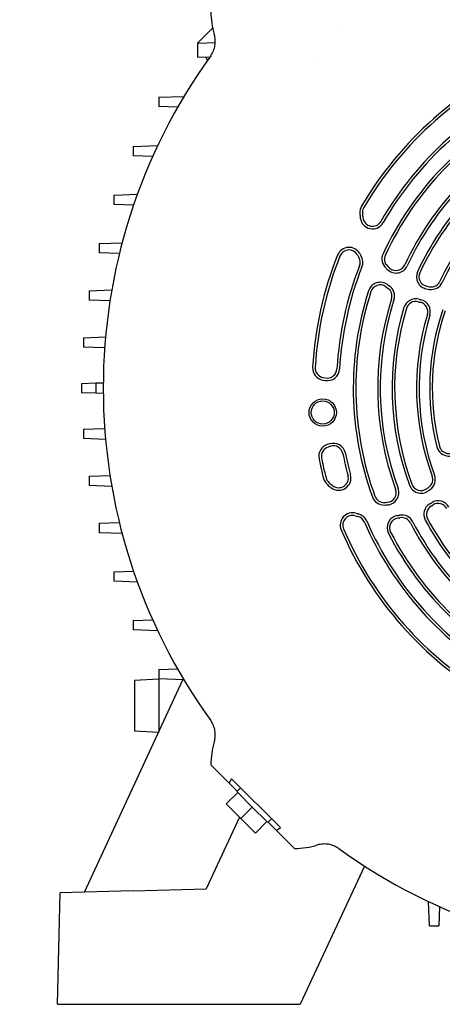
# Model space of a CAD drawing. Header units: inches. Extents: x 24 to 1128, y -58 to 748.
# Tile 264 of 656: x 416.4 to 423.25, y 293.55 to 309.53. Entities that reach past the tile are written whole.
import ezdxf

# ---------------------------------------------------------------- set-up
doc = ezdxf.new("R2010")
doc.units = ezdxf.units.IN
doc.header["$LTSCALE"] = 32
doc.header["$MEASUREMENT"] = 0
doc.layers.add('Visible (ANSI)', color=7, linetype='Continuous', lineweight=30)

msp = doc.modelspace()

# ---------------------------------------------------------------- linework, layer by layer
at = {"layer": 'Visible (ANSI)'}
for p, q in [((419.52665, 309.39042), (419.28034, 309.14412)), ((419.28034, 309.14412), (419.56975, 309.15422)), ((419.28034, 309.14412), (419.28034, 308.916)), ((419.47248, 308.90929), (419.28034, 308.916)), ((419.41476, 308.91131), (419.44126, 308.8654)), ((418.65143, 308.26667), (419.06056, 308.28096)), ((418.65143, 308.26667), (418.65143, 308.11459)), ((418.95721, 308.10392), (418.65143, 308.11459)), ((418.23934, 307.47011), (418.63494, 307.48392)), ((418.23934, 307.47011), (418.23934, 307.31803)), ((418.55364, 307.30706), (418.23934, 307.31803)), ((417.92086, 306.67928), (418.30515, 306.6927)), ((417.92086, 306.67928), (417.92086, 306.5272)), ((418.24298, 306.51595), (417.92086, 306.5272)), ((417.68405, 305.89238), (418.05849, 305.90546)), ((417.68405, 305.89238), (417.68405, 305.74031)), ((418.01358, 305.7288), (417.68405, 305.74031)), ((417.52453, 305.12778), (417.89036, 305.14056)), ((417.52453, 305.12778), (417.52453, 304.97571)), ((417.86111, 304.96395), (417.52453, 304.97571)), ((417.43105, 304.36478), (417.78896, 304.37728)), ((417.43105, 304.36478), (417.43105, 304.2127)), ((417.77468, 304.2007), (417.43105, 304.2127)), ((417.4012, 303.62221), (417.63206, 303.63027)), ((417.4012, 303.62221), (417.4012, 303.47013)), ((417.63206, 303.63027), (417.75183, 303.63445)), ((421.31282, 303.67747), (421.35185, 303.67051)), ((421.32012, 303.71847), (421.35915, 303.71152)), ((417.63206, 303.46207), (417.4012, 303.47013)), ((417.75183, 303.45789), (417.63206, 303.46207)), ((417.43105, 302.87964), (417.77468, 302.89164)), ((417.43105, 302.87964), (417.43105, 302.72756)), ((417.78896, 302.71506), (417.43105, 302.72756)), ((421.42381, 302.6414), (421.38613, 302.62908)), ((421.43675, 302.60181), (421.39907, 302.58949)), ((417.52453, 302.11663), (417.86111, 302.12839)), ((417.52453, 302.11663), (417.52453, 301.96456)), ((417.89036, 301.95178), (417.52453, 301.96456)), ((417.68405, 301.35203), (418.01358, 301.36354)), ((417.68405, 301.35203), (417.68405, 301.19996)), ((418.05849, 301.18688), (417.68405, 301.19996)), ((417.92086, 300.56514), (418.24298, 300.57639)), ((417.92086, 300.56514), (417.92086, 300.41306)), ((418.30515, 300.39964), (417.92086, 300.41306)), ((418.23934, 299.77431), (418.55364, 299.78528)), ((418.23934, 299.77431), (418.23934, 299.62223)), ((418.63494, 299.60842), (418.23934, 299.62223)), ((418.65143, 298.97774), (418.95721, 298.98842)), ((418.65143, 298.97774), (418.65143, 298.82567)), ((418.25773, 298.80503), (418.65143, 298.82567)), ((419.06056, 298.81138), (418.65143, 298.82567)), ((418.65143, 298.82567), (418.65143, 297.96252)), ((417.44863, 295.3675), (419.04513, 298.81192)), ((418.25773, 298.80503), (418.25773, 297.98315)), ((418.25773, 297.98315), (418.65143, 297.96252)), ((419.79311, 297.13583), (419.49714, 297.4318)), ((419.84266, 297.08629), (419.79311, 297.13583)), ((419.83493, 297.20537), (420.62733, 296.41297)), ((419.84266, 297.08629), (419.92351, 297.00543)), ((419.91794, 296.99986), (419.97919, 297.06111)), ((419.74674, 296.79803), (419.93326, 296.98455)), ((419.91794, 296.99986), (419.93326, 296.98455)), ((419.97667, 296.94114), (419.93326, 296.98455)), ((419.97667, 296.94114), (420.12647, 296.79133)), ((419.98337, 296.5614), (419.74674, 296.79803)), ((419.98337, 296.5614), (420.16989, 296.74792)), ((420.16989, 296.74792), (420.12647, 296.79133)), ((420.2133, 296.70451), (420.16989, 296.74792)), ((419.96212, 296.58264), (419.41956, 295.41911)), ((420.2133, 296.70451), (420.3631, 296.5547)), ((420.22, 296.32477), (419.98337, 296.5614)), ((420.22, 296.32477), (420.40652, 296.51129)), ((420.40652, 296.51129), (420.3631, 296.5547)), ((420.40652, 296.51129), (420.42183, 296.49598)), ((420.42183, 296.49598), (420.48307, 296.55723)), ((420.4274, 296.50155), (420.50825, 296.4207)), ((420.50825, 296.4207), (420.5578, 296.37115)), ((420.85377, 296.07518), (420.5578, 296.37115)), ((421.99045, 295.7892), (420.94451, 293.54617)), ((417.0075, 293.54617), (417.05493, 295.35719)), ((418.23724, 295.38815), (417.05493, 295.35719)), ((418.23724, 295.38815), (419.41956, 295.41911)), ((423.04419, 294.81738), (423.03038, 295.21298)), ((423.20725, 295.13168), (423.19627, 294.81738)), ((423.04419, 294.81738), (423.19627, 294.81738)), ((417.0075, 293.54617), (418.18901, 293.54617)), ((418.18901, 293.54617), (420.94451, 293.54617))]:
    msp.add_line(p, q, dxfattribs=at)
for radius in [0.22172, 0.18701]:
    msp.add_circle((421.31265, 303.1507), radius, dxfattribs=at)
for centre, radius, start, end in [((430.06336, 306.64139), 37.84893, 94.726002, 184.707209), ((430.06336, 306.64139), 37.59893, 94.726002, 184.707209), ((426.96813, 303.54617), 7.91339, 132.616535, 132.61838), ((426.96813, 303.54617), 9.21672, 144.17061, 215.82939), ((426.96813, 303.54617), 7.91339, 137.381619, 137.38342), ((426.96813, 303.54617), 5.82905, 113.254846, 149.56729), ((426.96813, 303.54617), 5.7874, 113.254846, 149.56729), ((426.96813, 303.54617), 5.43307, 113.574992, 150.128247), ((426.96813, 303.54617), 5.39142, 113.574992, 150.128247), ((426.96813, 303.54617), 5.15976, 117.181313, 155.021118), ((426.96813, 303.54617), 5.11811, 117.181313, 155.021118), ((426.96813, 303.54617), 4.76378, 117.322112, 155.162972), ((426.96813, 303.54617), 4.72213, 117.322112, 155.162972), ((426.96813, 303.54617), 4.52984, 118.232324, 155.340895), ((426.96813, 303.54617), 4.48819, 118.232324, 155.340895), ((426.96813, 303.54617), 4.13386, 118.204834, 155.204605), ((426.96813, 303.54617), 4.09221, 118.204834, 155.204605), ((422.11388, 306.39787), 0.19913, 149.56729, 183.783341), ((423.25312, 306.47321), 1.34086, 183.783341, 187.175177), ((422.11388, 306.39787), 0.15748, 149.56729, 183.783341), ((423.25312, 306.47321), 1.29921, 183.783341, 187.175177), ((422.12033, 306.3306), 0.19913, 187.175177, 330.128247), ((422.12033, 306.3306), 0.15748, 187.175177, 330.128247), ((426.96813, 303.54617), 5.82905, 158.254846, 176.666741), ((426.96813, 303.54617), 5.7874, 158.254846, 176.666741), ((421.73883, 305.63194), 0.19913, 29.054592, 158.254846), ((421.73883, 305.63194), 0.15748, 29.054592, 158.254846), ((423.25312, 306.47321), 1.5748, 209.054592, 210.719185), ((423.25312, 306.47321), 1.53315, 209.054592, 210.719185), ((421.76391, 305.5883), 0.19913, 338.574992, 30.719185), ((422.4715, 305.64097), 0.19913, 155.021118, 226.796717), ((422.4715, 305.64097), 0.15748, 155.021118, 226.796717), ((426.96813, 303.54617), 5.43307, 158.574992, 176.714615), ((421.76391, 305.5883), 0.15748, 338.574992, 30.719185), ((423.25312, 306.47321), 1.29921, 226.796717, 228.865719), ((422.50206, 305.61329), 0.19913, 228.865719, 335.162972), ((422.50206, 305.61329), 0.15748, 228.865719, 335.162972), ((426.96813, 303.54617), 5.39142, 158.574992, 176.714615), ((423.25312, 306.47321), 1.34086, 226.796717, 228.865719), ((423.03236, 305.35302), 0.19913, 155.340895, 258.851226), ((423.03236, 305.35302), 0.15748, 155.340895, 258.851226), ((422.24547, 305.06415), 0.19913, 54.43042, 162.181313), ((422.24547, 305.06415), 0.15748, 54.43042, 162.181313), ((423.25312, 306.47321), 1.53315, 234.43042, 235.793148), ((422.27926, 305.04059), 0.19913, 342.322112, 55.793148), ((423.07241, 305.34587), 0.19913, 260.89297, 335.204605), ((423.07241, 305.34587), 0.15748, 260.89297, 335.204605), ((426.96813, 303.54617), 5.15976, 162.181313, 200.021118), ((426.96813, 303.54617), 5.11811, 162.181313, 200.021118), ((423.25312, 306.47321), 1.5748, 234.43042, 235.793148), ((422.27926, 305.04059), 0.15748, 342.322112, 55.793148), ((423.25312, 306.47321), 1.34086, 258.851226, 260.89297), ((423.25312, 306.47321), 1.29921, 258.851226, 260.89297), ((426.96813, 303.54617), 4.76378, 162.322112, 200.162972), ((426.96813, 303.54617), 4.72213, 162.322112, 200.162972), ((422.82156, 304.79554), 0.19913, 75.573934, 163.232324), ((422.82156, 304.79554), 0.15748, 75.573934, 163.232324), ((423.25312, 306.47321), 1.5748, 255.573934, 256.877935), ((423.25312, 306.47321), 1.53315, 255.573934, 256.877935), ((422.85985, 304.78616), 0.15748, 343.204834, 76.877935), ((422.85985, 304.78616), 0.19913, 343.204834, 76.877935), ((426.96813, 303.54617), 4.52984, 163.232324, 200.340895), ((426.96813, 303.54617), 4.48819, 163.232324, 200.340895), ((426.96813, 303.54617), 4.13386, 163.204834, 200.204605), ((426.96813, 303.54617), 4.09221, 163.204834, 200.204605), ((426.96813, 303.54617), 3.9196, 161.088933, 194.065774), ((426.96813, 303.54617), 3.87795, 161.088933, 194.065774), ((421.34774, 303.87351), 0.19913, 176.666741, 259.900602), ((421.34774, 303.87351), 0.15748, 176.666741, 259.900602), ((421.38677, 303.86656), 0.19913, 259.900602, 356.714615), ((421.38677, 303.86656), 0.15748, 259.900602, 356.714615), ((421.48568, 302.45212), 0.19913, 11.285385, 108.099398), ((421.44799, 302.4398), 0.19913, 108.099398, 191.333259), ((421.44799, 302.4398), 0.15748, 108.099398, 191.333259), ((421.48568, 302.45212), 0.15748, 11.285385, 108.099398), ((426.96813, 303.54617), 5.39142, 191.285385, 195.128247), ((423.35921, 302.64196), 0.19913, 194.065774, 342.305236), ((423.35921, 302.64196), 0.15748, 194.065774, 342.305236), ((426.96813, 303.54617), 5.82905, 191.333259, 194.56729), ((426.96813, 303.54617), 5.7874, 191.333259, 194.56729), ((426.96813, 303.54617), 5.43307, 191.285385, 195.128247), ((421.5192, 302.13015), 0.19913, 194.56729, 228.783341), ((421.5192, 302.13015), 0.15748, 194.56729, 228.783341), ((422.27149, 302.98899), 1.29921, 228.783341, 232.175177), ((421.57133, 302.08714), 0.19913, 232.175177, 15.128247), ((421.57133, 302.08714), 0.15748, 232.175177, 15.128247), ((422.94086, 302.06405), 0.15748, 305.89297, 20.204605), ((422.94086, 302.06405), 0.19913, 305.89297, 20.204605), ((422.27149, 302.98899), 1.34086, 228.783341, 232.175177), ((422.34847, 301.84985), 0.15748, 273.865719, 20.162972), ((422.34847, 301.84985), 0.19913, 273.865719, 20.162972), ((422.90748, 302.04079), 0.19913, 200.340895, 303.851226), ((422.90748, 302.04079), 0.15748, 200.340895, 303.851226), ((422.27149, 302.98899), 1.29921, 303.851226, 305.89297), ((422.27149, 302.98899), 1.34086, 303.851226, 305.89297), ((422.30729, 301.84782), 0.19913, 200.021118, 271.796716), ((422.30729, 301.84782), 0.15748, 200.021118, 271.796716), ((422.27149, 302.98899), 1.29921, 271.796716, 273.865719), ((423.18633, 301.51798), 0.19913, 28.204834, 121.877935), ((422.27149, 302.98899), 1.34086, 271.796716, 273.865719), ((423.15262, 301.49754), 0.19913, 120.573934, 208.232324), ((423.15262, 301.49754), 0.15748, 120.573934, 208.232324), ((422.27149, 302.98899), 1.53315, 300.573934, 301.877935), ((422.27149, 302.98899), 1.5748, 300.573934, 301.877935), ((423.18633, 301.51798), 0.15748, 28.204834, 121.877935), ((421.7956, 301.32336), 0.19913, 74.054592, 203.254846), ((421.7956, 301.32336), 0.15748, 74.054592, 203.254846), ((422.27149, 302.98899), 1.5748, 254.054592, 255.719185), ((422.27149, 302.98899), 1.53315, 254.054592, 255.719185), ((421.84418, 301.31023), 0.15748, 23.574992, 75.719185), ((421.84418, 301.31023), 0.19913, 23.574992, 75.719185), ((426.96813, 303.54617), 5.43307, 203.574992, 240.128247), ((426.96813, 303.54617), 5.39142, 203.574992, 240.128247), ((422.55533, 301.28011), 0.19913, 99.43042, 207.181313), ((422.55533, 301.28011), 0.15748, 99.43042, 207.181313), ((422.27149, 302.98899), 1.53315, 279.43042, 280.793148), ((422.27149, 302.98899), 1.5748, 279.43042, 280.793148), ((422.59589, 301.28735), 0.19913, 27.322112, 100.793148), ((422.59589, 301.28735), 0.15748, 27.322112, 100.793148), ((426.96813, 303.54617), 4.72213, 207.322112, 245.162972), ((426.96813, 303.54617), 4.52984, 208.232324, 245.340895), ((426.96813, 303.54617), 4.48819, 208.232324, 245.340895), ((426.96813, 303.54617), 5.82905, 203.254846, 239.56729), ((426.96813, 303.54617), 5.7874, 203.254846, 239.56729), ((426.96813, 303.54617), 4.76378, 207.322112, 245.162972), ((426.96813, 303.54617), 5.15976, 207.181313, 245.021118), ((426.96813, 303.54617), 5.11811, 207.181313, 245.021118), ((426.96813, 303.54617), 9.21672, 234.17061, 305.82939)]:
    msp.add_arc(centre, radius, start, end, dxfattribs=at)
for centre, major_axis, ratio, start_param, end_param in [((420.82948, 309.66226), (-0.64068, 1.17715), 0.99242517, 1.07684006, 1.36157287), ((417.87735, 303.54609), (0, 11.54892), 0.02123973, 1.56350743, 1.57807169), ((420.82948, 297.43008), (0.64068, 1.17715), 0.99242517, 1.78001977, 2.06475257), ((420.85205, 297.40752), (1.17715, 0.64068), 0.99242517, 4.21843274, 4.50316555)]:
    msp.add_ellipse(centre, major_axis=major_axis, ratio=ratio, start_param=start_param, end_param=end_param, dxfattribs=at)
for points, knots in [([(419.49555, 308.9414), (419.51313, 308.96575), (419.52793, 308.99212), (419.55115, 309.04753), (419.55958, 309.07657), (419.56964, 309.13585), (419.57126, 309.16609), (419.56758, 309.22615), (419.56228, 309.25597), (419.55366, 309.28479)], [0, 0, 0, 0, 0.228907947, 0.228907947, 0.457825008, 0.457825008, 0.687125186, 0.687125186, 0.916414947, 0.916414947, 0.916414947, 0.916414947]), ([(419.55366, 297.80755), (419.56227, 297.83633), (419.56756, 297.86609), (419.57126, 297.92606), (419.56966, 297.95626), (419.55964, 298.01555), (419.55121, 298.04463), (419.52797, 298.10014), (419.51316, 298.12655), (419.49555, 298.15094)], [0.000000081, 0.000000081, 0.000000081, 0.000000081, 0.228896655, 0.228896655, 0.45781631, 0.45781631, 0.687079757, 0.687079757, 0.916348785, 0.916348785, 0.916348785, 0.916348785]), ([(419.83493, 297.20537), (419.82668, 297.19259), (419.81916, 297.18046), (419.8054, 297.15747), (419.79903, 297.14641), (419.79311, 297.13583)], [0.000001, 0.000001, 0.000001, 0.000001, 0.301846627, 0.301846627, 0.603926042, 0.603926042, 0.603926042, 0.603926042]), ([(420.5578, 296.37115), (420.56838, 296.37706), (420.57944, 296.38344), (420.60242, 296.3972), (420.61456, 296.40471), (420.62733, 296.41297)], [0.000001, 0.000001, 0.000001, 0.000001, 0.301646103, 0.301646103, 0.603058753, 0.603058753, 0.603058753, 0.603058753]), ([(421.57291, 296.07359), (421.54855, 296.09117), (421.52218, 296.10596), (421.46677, 296.12919), (421.43773, 296.13762), (421.37845, 296.14768), (421.34821, 296.1493), (421.28815, 296.14562), (421.25833, 296.14032), (421.22951, 296.13169)], [0, 0, 0, 0, 0.228907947, 0.228907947, 0.457825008, 0.457825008, 0.687125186, 0.687125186, 0.916414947, 0.916414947, 0.916414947, 0.916414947])]:
    msp.add_open_spline(points, degree=3, knots=knots, dxfattribs=at)

doc.saveas('drawing.dxf')
